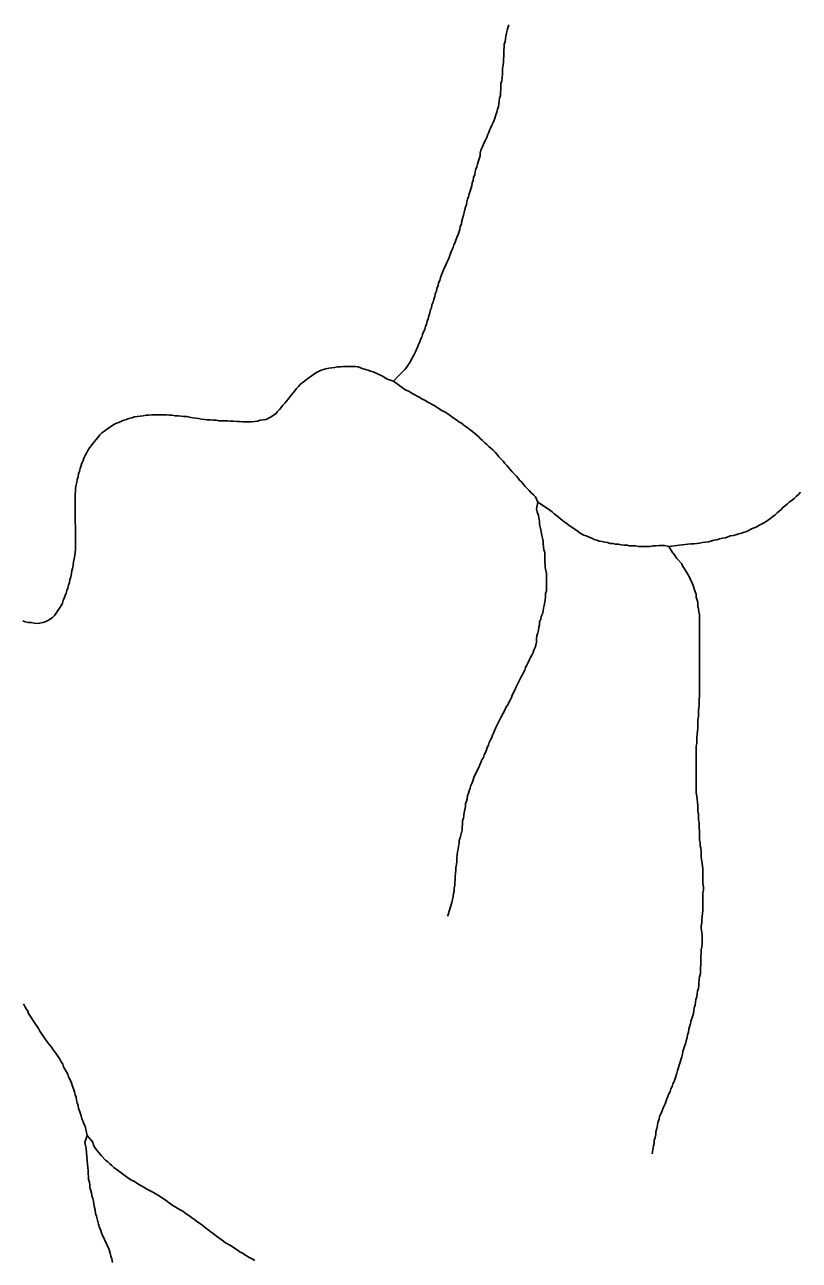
# Model space of a CAD drawing. Extents: x 652.3 to 678, y 7316.9 to 7344.9.
# Drawn here: x 663.751 to 665.23, y 7330.429 to 7332.79 of the extents above; entities that cross this region are included whole.
import ezdxf

# ---------------------------------------------------------------- set-up
doc = ezdxf.new("R2010")
doc.units = 0
doc.header["$LTSCALE"] = 0.032
doc.layers.add('7', color=7, linetype='Continuous', lineweight=25)

msp = doc.modelspace()

# ---------------------------------------------------------------- linework, layer by layer
at = {"layer": '7'}
for points in [[(664.6751, 7332.7903), (664.6731, 7332.7822), (664.6723, 7332.779), (664.6707, 7332.7743), (664.6699, 7332.7687), (664.6691, 7332.7631), (664.6683, 7332.7576), (664.6667, 7332.7528), (664.6667, 7332.7472), (664.6659, 7332.7417), (664.6659, 7332.7305), (664.6651, 7332.7241), (664.6651, 7332.7186), (664.6643, 7332.713), (664.6635, 7332.7066), (664.6635, 7332.6955), (664.6619, 7332.6828), (664.6603, 7332.678), (664.6603, 7332.6669), (664.6595, 7332.6605), (664.6595, 7332.6549)], [(664.6595, 7332.6549), (664.6579, 7332.6501), (664.6571, 7332.6446), (664.6564, 7332.639), (664.6556, 7332.6334), (664.654, 7332.6287), (664.6524, 7332.6231), (664.6508, 7332.6183), (664.6492, 7332.6135), (664.6476, 7332.608), (664.6452, 7332.6032), (664.6428, 7332.5984), (664.6412, 7332.5937), (664.6388, 7332.5889), (664.6373, 7332.5841), (664.6349, 7332.5793), (664.6333, 7332.5746), (664.6309, 7332.5698), (664.6285, 7332.565), (664.6261, 7332.5602), (664.6245, 7332.5555), (664.6221, 7332.5507), (664.6205, 7332.5451), (664.6205, 7332.5395), (664.6174, 7332.53), (664.6158, 7332.5236), (664.6142, 7332.5189), (664.6126, 7332.5141), (664.611, 7332.5093), (664.6102, 7332.5037), (664.6078, 7332.4982), (664.607, 7332.4926), (664.6054, 7332.4878), (664.6046, 7332.4823), (664.603, 7332.4767), (664.6015, 7332.4719), (664.5999, 7332.4671), (664.5983, 7332.4616), (664.5967, 7332.4568), (664.5951, 7332.452), (664.5943, 7332.4465), (664.5927, 7332.4417), (664.5911, 7332.4369), (664.5903, 7332.4313), (664.5887, 7332.4266), (664.5871, 7332.4202), (664.5855, 7332.4154), (664.5847, 7332.4098), (664.5824, 7332.4043), (664.5816, 7332.3987), (664.5784, 7332.3892), (664.576, 7332.3836), (664.5744, 7332.3788), (664.5728, 7332.374), (664.5704, 7332.3693), (664.5688, 7332.3645), (664.5664, 7332.3597), (664.5648, 7332.3549), (664.5617, 7332.3454), (664.5593, 7332.3406), (664.5569, 7332.3359), (664.5553, 7332.3311), (664.5505, 7332.3215), (664.5489, 7332.3168), (664.5465, 7332.312), (664.545, 7332.3072), (664.5434, 7332.3016), (664.541, 7332.2969), (664.5402, 7332.2913), (664.5378, 7332.2865), (664.537, 7332.2809), (664.5346, 7332.2762), (664.5338, 7332.2706), (664.5322, 7332.2658), (664.5306, 7332.2603), (664.5282, 7332.2547), (664.5275, 7332.2491), (664.5251, 7332.2443), (664.5243, 7332.2388), (664.5227, 7332.234), (664.5211, 7332.2284), (664.5195, 7332.2237), (664.5179, 7332.2181), (664.5163, 7332.2133), (664.5147, 7332.2077), (664.5123, 7332.203), (664.5107, 7332.1982), (664.5092, 7332.1934), (664.5068, 7332.1886), (664.5052, 7332.1839), (664.5028, 7332.1791), (664.5012, 7332.1743), (664.4988, 7332.1696), (664.4972, 7332.1648), (664.4948, 7332.16), (664.4908, 7332.1528), (664.4861, 7332.1449), (664.4797, 7332.1353), (664.4765, 7332.1314), (664.4646, 7332.1194), (664.455, 7332.1091)], [(664.455, 7332.1091), (664.4447, 7332.1123), (664.4399, 7332.1146), (664.4352, 7332.1178), (664.4304, 7332.1202), (664.4256, 7332.1226), (664.4208, 7332.125), (664.4161, 7332.1266), (664.4113, 7332.1282), (664.4065, 7332.1298), (664.4017, 7332.1314), (664.397, 7332.1329), (664.3922, 7332.1345), (664.3874, 7332.1361), (664.3818, 7332.1369), (664.3763, 7332.1369), (664.3707, 7332.1369), (664.3651, 7332.1369), (664.3596, 7332.1369), (664.354, 7332.1361), (664.3484, 7332.1361), (664.3429, 7332.1353), (664.3373, 7332.1345), (664.3317, 7332.1337), (664.3261, 7332.1329), (664.3214, 7332.1314), (664.3166, 7332.1298), (664.3118, 7332.1274), (664.307, 7332.125), (664.3023, 7332.1218), (664.2975, 7332.1186), (664.2935, 7332.1154), (664.2887, 7332.1123), (664.2848, 7332.1091), (664.2808, 7332.1059), (664.2768, 7332.1027), (664.2736, 7332.0987), (664.2696, 7332.0948), (664.2665, 7332.0908), (664.2633, 7332.0868), (664.2601, 7332.0828), (664.2569, 7332.0788), (664.2537, 7332.0749), (664.2506, 7332.0709), (664.2474, 7332.0669), (664.2434, 7332.0629), (664.2402, 7332.059), (664.237, 7332.055), (664.2338, 7332.051), (664.2307, 7332.047), (664.2259, 7332.0438), (664.2211, 7332.0406), (664.2163, 7332.0383), (664.2116, 7332.0359), (664.206, 7332.0351), (664.2004, 7332.0343), (664.1956, 7332.0327), (664.1901, 7332.0319), (664.1837, 7332.0311), (664.1781, 7332.0311), (664.1726, 7332.0311), (664.167, 7332.0311), (664.1614, 7332.0319), (664.1559, 7332.0319), (664.1495, 7332.0327), (664.1439, 7332.0327), (664.1384, 7332.0335), (664.1328, 7332.0335), (664.1272, 7332.0335), (664.1217, 7332.0335), (664.1161, 7332.0343), (664.1105, 7332.0343), (664.1049, 7332.0351), (664.0994, 7332.0351), (664.0938, 7332.0359)], [(664.5975, 7332.0192), (664.5927, 7332.0223), (664.5887, 7332.0255), (664.5847, 7332.0287), (664.58, 7332.0311), (664.576, 7332.0343), (664.5712, 7332.0375), (664.5664, 7332.0406), (664.5625, 7332.0438), (664.5577, 7332.047), (664.5529, 7332.0502), (664.5481, 7332.0526), (664.5434, 7332.0558), (664.5386, 7332.059), (664.5338, 7332.0621), (664.529, 7332.0645), (664.5243, 7332.0669), (664.5195, 7332.0693), (664.5147, 7332.0725), (664.5099, 7332.0749), (664.5052, 7332.078), (664.5004, 7332.0804), (664.4956, 7332.0828), (664.4908, 7332.0852), (664.4861, 7332.0884), (664.4765, 7332.0932), (664.455, 7332.1091)], [(664.0938, 7332.0359), (664.0882, 7332.0367), (664.0827, 7332.0375), (664.0771, 7332.0383), (664.0715, 7332.0391), (664.0652, 7332.0399), (664.0604, 7332.0414), (664.0548, 7332.0414), (664.0492, 7332.0422), (664.0437, 7332.043), (664.0381, 7332.043), (664.0325, 7332.0438), (664.027, 7332.0438), (664.0214, 7332.0446), (664.0158, 7332.0446), (664.0103, 7332.0446), (664.0047, 7332.0446), (663.9991, 7332.0446), (663.9935, 7332.0446), (663.988, 7332.0438), (663.9824, 7332.0438), (663.9768, 7332.043), (663.9713, 7332.0422), (663.9657, 7332.0414), (663.9601, 7332.0406), (663.9554, 7332.0391), (663.9498, 7332.0375), (663.945, 7332.0359), (663.9402, 7332.0343), (663.9355, 7332.0327), (663.9307, 7332.0303), (663.9259, 7332.0287), (663.9211, 7332.0263), (663.9164, 7332.0231), (663.9116, 7332.02), (663.9068, 7332.0168), (663.9028, 7332.0136), (663.8981, 7332.0104), (663.8941, 7332.0064), (663.8909, 7332.0017), (663.8869, 7331.9977), (663.8837, 7331.9937), (663.8806, 7331.9897), (663.8774, 7331.9857), (663.8742, 7331.9818), (663.871, 7331.9762), (663.8686, 7331.9714), (663.8662, 7331.9667), (663.8638, 7331.9619), (663.8623, 7331.9571), (663.8599, 7331.9523), (663.8583, 7331.9476), (663.8567, 7331.942), (663.8551, 7331.9372), (663.8535, 7331.9316), (663.8527, 7331.9261), (663.8511, 7331.9213), (663.8503, 7331.9157), (663.8487, 7331.911), (663.8479, 7331.9046), (663.8479, 7331.899), (663.8471, 7331.8934), (663.8471, 7331.8879), (663.8471, 7331.8823), (663.8471, 7331.8767), (663.8471, 7331.8712), (663.8471, 7331.8656), (663.8471, 7331.86), (663.8471, 7331.8489), (663.8471, 7331.8433), (663.8471, 7331.8377), (663.8479, 7331.8322), (663.8479, 7331.8266), (663.8479, 7331.821), (663.8479, 7331.8155), (663.8479, 7331.8099), (663.8479, 7331.8043), (663.8479, 7331.7988), (663.8479, 7331.7932), (663.8479, 7331.7876), (663.8471, 7331.7821), (663.8463, 7331.7765), (663.8448, 7331.7693), (663.844, 7331.7638), (663.8432, 7331.7582), (663.8424, 7331.7526), (663.8408, 7331.747), (663.84, 7331.7415), (663.8384, 7331.7351), (663.8368, 7331.7295), (663.836, 7331.724), (663.8344, 7331.7192), (663.8328, 7331.7136), (663.8312, 7331.7088), (663.8296, 7331.7041), (663.828, 7331.6993), (663.8257, 7331.6945), (663.8241, 7331.6898), (663.8225, 7331.685), (663.8201, 7331.6802), (663.8169, 7331.6754)], [(664.7311, 7331.8775), (664.7264, 7331.8879), (664.7224, 7331.8919), (664.7184, 7331.8958), (664.7144, 7331.8998), (664.7105, 7331.9038), (664.7065, 7331.9078), (664.7033, 7331.9117), (664.7001, 7331.9157), (664.6961, 7331.9197), (664.693, 7331.9237), (664.6898, 7331.9277), (664.6858, 7331.9316), (664.6818, 7331.9356), (664.6786, 7331.9396), (664.6754, 7331.9436), (664.6715, 7331.9476), (664.6675, 7331.9515), (664.6643, 7331.9563), (664.6603, 7331.9603), (664.6564, 7331.9643), (664.6532, 7331.969), (664.6492, 7331.973), (664.6452, 7331.977), (664.6412, 7331.981), (664.6373, 7331.9842), (664.6333, 7331.9881), (664.6293, 7331.9913), (664.6253, 7331.9953), (664.6213, 7331.9985), (664.6182, 7332.0025), (664.6142, 7332.0056), (664.6102, 7332.0088), (664.6062, 7332.0128), (664.6015, 7332.016), (664.5975, 7332.0192)], [(665.2324, 7331.8966), (665.2285, 7331.8927), (665.2245, 7331.8887), (665.2205, 7331.8847), (665.2165, 7331.8815), (665.2117, 7331.8783), (665.2078, 7331.8744), (665.2038, 7331.8712), (665.1998, 7331.868), (665.1958, 7331.864), (665.1919, 7331.8608), (665.1879, 7331.8576), (665.1839, 7331.8537), (665.1799, 7331.8505), (665.1759, 7331.8473), (665.1712, 7331.8441), (665.1672, 7331.8409), (665.1624, 7331.8385), (665.1584, 7331.8354), (665.1537, 7331.8338), (665.1489, 7331.8306), (665.1441, 7331.829), (665.1393, 7331.8266), (665.1346, 7331.8242), (665.1298, 7331.8218), (665.125, 7331.8202), (665.1202, 7331.8187), (665.1147, 7331.8171)], [(664.7375, 7331.6595), (664.7399, 7331.6643), (664.7407, 7331.6699), (664.7415, 7331.6754), (664.7431, 7331.6802), (664.7447, 7331.6913), (664.7455, 7331.6977), (664.7455, 7331.7033), (664.7471, 7331.7081), (664.7471, 7331.7415), (664.7463, 7331.747), (664.7447, 7331.7526), (664.7447, 7331.7582), (664.7439, 7331.7638), (664.7439, 7331.7813), (664.7423, 7331.7868), (664.7415, 7331.7924), (664.7407, 7331.798), (664.7407, 7331.8035), (664.7399, 7331.8091), (664.7383, 7331.8139), (664.7367, 7331.825), (664.7351, 7331.8298), (664.7343, 7331.8354), (664.7343, 7331.8409), (664.7319, 7331.8521), (664.7296, 7331.8592), (664.728, 7331.8648), (664.7311, 7331.8775)], [(664.981, 7331.7932), (664.973, 7331.7948), (664.9627, 7331.7948), (664.9563, 7331.794), (664.9508, 7331.794), (664.9452, 7331.7932), (664.9396, 7331.7932), (664.934, 7331.7932), (664.9285, 7331.7932), (664.9229, 7331.7932), (664.9173, 7331.794), (664.9118, 7331.794), (664.9062, 7331.794), (664.9014, 7331.7956), (664.8959, 7331.7956), (664.8903, 7331.7964), (664.8847, 7331.7972), (664.8791, 7331.7972), (664.8744, 7331.7988), (664.8688, 7331.7988), (664.864, 7331.8004), (664.8585, 7331.8011), (664.8537, 7331.8027), (664.8481, 7331.8035), (664.8433, 7331.8051), (664.8386, 7331.8067), (664.8338, 7331.8091), (664.829, 7331.8107), (664.8234, 7331.8131), (664.8187, 7331.8147), (664.8139, 7331.8171), (664.8091, 7331.8202), (664.8051, 7331.8234), (664.8004, 7331.8266), (664.7956, 7331.8298), (664.7908, 7331.833), (664.7868, 7331.8362), (664.7821, 7331.8393), (664.7781, 7331.8425), (664.7741, 7331.8457), (664.7701, 7331.8489), (664.7662, 7331.8521), (664.7622, 7331.8553), (664.7582, 7331.8592), (664.7494, 7331.8656), (664.7311, 7331.8775)], [(665.1147, 7331.8171), (665.1091, 7331.8155), (665.1043, 7331.8139), (665.0988, 7331.8131), (665.094, 7331.8115), (665.0892, 7331.8099), (665.0836, 7331.8091), (665.0781, 7331.8075), (665.0725, 7331.8059), (665.0669, 7331.8051), (665.0614, 7331.8035), (665.0566, 7331.8019), (665.051, 7331.8011), (665.0454, 7331.8004), (665.0399, 7331.7996), (665.0343, 7331.7988), (665.0287, 7331.798), (665.0232, 7331.798), (665.0176, 7331.7972), (665.0065, 7331.7964), (664.981, 7331.7932)], [(665.0335, 7331.4113), (665.0343, 7331.4168), (665.0343, 7331.428), (665.0351, 7331.4343), (665.0359, 7331.4399), (665.0367, 7331.4455), (665.0367, 7331.4622), (665.0375, 7331.4678), (665.0375, 7331.4789), (665.0383, 7331.4845), (665.0391, 7331.49), (665.0391, 7331.5012), (665.0399, 7331.5067), (665.0399, 7331.6627), (665.0383, 7331.6683), (665.0375, 7331.6738), (665.0367, 7331.6794), (665.0367, 7331.6858), (665.0351, 7331.6905), (665.0335, 7331.6961), (665.0335, 7331.7017), (665.0311, 7331.7065), (665.0295, 7331.712), (665.0279, 7331.7168), (665.0263, 7331.7216), (665.0216, 7331.7311), (665.02, 7331.7359), (665.0168, 7331.7407), (665.0144, 7331.7454), (665.0112, 7331.7502), (665.008, 7331.755), (665.0057, 7331.7598), (664.9961, 7331.7701), (664.9921, 7331.7773), (664.9882, 7331.7813), (664.981, 7331.7932)], [(663.8169, 7331.6754), (663.8137, 7331.6707), (663.8105, 7331.6659), (663.8074, 7331.6611), (663.8034, 7331.6571), (663.7994, 7331.6539), (663.7946, 7331.6516), (663.7898, 7331.6492), (663.7851, 7331.6476), (663.7795, 7331.6468), (663.7739, 7331.646), (663.7684, 7331.6468), (663.7628, 7331.6476), (663.7572, 7331.6476), (663.7517, 7331.6492), (663.7469, 7331.6508)], [(664.5588, 7331.0862), (664.559, 7331.087), (664.5617, 7331.0962), (664.5664, 7331.1129), (664.568, 7331.1184), (664.5688, 7331.124), (664.5696, 7331.1296), (664.5712, 7331.1344), (664.5712, 7331.1399), (664.572, 7331.1455), (664.572, 7331.1511), (664.5728, 7331.1566), (664.5728, 7331.1622), (664.5736, 7331.1686), (664.5744, 7331.1741), (664.5744, 7331.1797), (664.5752, 7331.1853), (664.576, 7331.1917), (664.576, 7331.1972), (664.5768, 7331.2036), (664.5776, 7331.2092), (664.5784, 7331.2147), (664.5792, 7331.2203), (664.5808, 7331.2251), (664.5808, 7331.2314), (664.5824, 7331.2362), (664.5839, 7331.241), (664.5847, 7331.2466), (664.5863, 7331.2513), (664.5863, 7331.2569), (664.5871, 7331.2625), (664.5871, 7331.2688), (664.5887, 7331.2736), (664.5895, 7331.2792), (664.5903, 7331.2847), (664.5911, 7331.2903), (664.5927, 7331.2959), (664.5927, 7331.3015), (664.5943, 7331.3062), (664.5959, 7331.311), (664.5967, 7331.3166), (664.5983, 7331.3213), (664.5999, 7331.3261), (664.6015, 7331.3309), (664.603, 7331.3365), (664.6054, 7331.3412), (664.607, 7331.3468), (664.6086, 7331.3516), (664.6158, 7331.3659), (664.6182, 7331.3707), (664.6198, 7331.3755), (664.6221, 7331.3802), (664.6237, 7331.385), (664.6269, 7331.3898), (664.6285, 7331.3946), (664.6309, 7331.3993), (664.6325, 7331.4041), (664.6341, 7331.4089), (664.6365, 7331.4136), (664.6381, 7331.4184), (664.6404, 7331.4232), (664.6428, 7331.428), (664.6444, 7331.4327), (664.6468, 7331.4375), (664.6484, 7331.4423), (664.6508, 7331.4471), (664.6579, 7331.4614), (664.6603, 7331.4662), (664.6675, 7331.4805), (664.6699, 7331.4853), (664.6731, 7331.49), (664.6778, 7331.4996), (664.6802, 7331.5044), (664.6818, 7331.5091), (664.6866, 7331.5187), (664.689, 7331.5235), (664.6961, 7331.5378), (664.6985, 7331.5425), (664.7009, 7331.5473), (664.7033, 7331.5521), (664.7057, 7331.5569), (664.7073, 7331.5616), (664.7097, 7331.5664), (664.7121, 7331.5712), (664.7144, 7331.576), (664.7168, 7331.5807), (664.7192, 7331.5855), (664.7216, 7331.5903), (664.7232, 7331.5951), (664.7256, 7331.5998), (664.7272, 7331.6046), (664.728, 7331.6102), (664.728, 7331.6165), (664.7288, 7331.6221), (664.7311, 7331.6277), (664.7319, 7331.6333), (664.7327, 7331.6388), (664.7343, 7331.6436), (664.7343, 7331.6492), (664.7367, 7331.6539), (664.7375, 7331.6595)], [(664.9494, 7330.6323), (664.95, 7330.6363), (664.9516, 7330.6474), (664.9531, 7330.6522), (664.9531, 7330.6577), (664.9547, 7330.6633), (664.9563, 7330.6689), (664.9563, 7330.6745), (664.9579, 7330.6808), (664.9595, 7330.6864), (664.9603, 7330.692), (664.9627, 7330.6983), (664.9635, 7330.7039), (664.9659, 7330.7087), (664.9675, 7330.7134), (664.9699, 7330.7182), (664.9714, 7330.723), (664.9738, 7330.7278), (664.977, 7330.7373), (664.9794, 7330.7421), (664.981, 7330.7469), (664.9834, 7330.7516), (664.985, 7330.7564), (664.9874, 7330.7612), (664.989, 7330.766), (664.9913, 7330.7707), (664.9945, 7330.7803), (664.9961, 7330.7866), (664.9977, 7330.7914), (664.9993, 7330.797), (665.0009, 7330.8018), (665.0025, 7330.8073), (665.0041, 7330.8121), (665.0057, 7330.8177), (665.0073, 7330.8225), (665.008, 7330.828), (665.0112, 7330.8376), (665.0128, 7330.8423), (665.0144, 7330.8479), (665.016, 7330.8543), (665.0168, 7330.8598), (665.0184, 7330.8646), (665.0192, 7330.8702), (665.0208, 7330.875), (665.0224, 7330.8805), (665.0232, 7330.8861), (665.0248, 7330.8909), (665.0279, 7330.9004), (665.0287, 7330.906), (665.0295, 7330.9116), (665.0311, 7330.9163), (665.0319, 7330.9219), (665.0327, 7330.9275), (665.0343, 7330.9323), (665.0351, 7330.9378), (665.0359, 7330.9434), (665.0375, 7330.9482), (665.0383, 7330.9537), (665.0383, 7330.9593), (665.0391, 7330.9649), (665.0399, 7330.9704), (665.0415, 7330.9768), (665.0415, 7330.988), (665.0423, 7330.9935), (665.0423, 7331.0102), (665.0431, 7331.0166), (665.0431, 7331.0222), (665.0439, 7331.0277), (665.0446, 7331.0341), (665.0446, 7331.0516), (665.0431, 7331.0627), (665.0431, 7331.0683), (665.0439, 7331.0739), (665.0439, 7331.0795), (665.0446, 7331.0858), (665.0462, 7331.097), (665.0462, 7331.1312), (665.047, 7331.1367), (665.047, 7331.1423), (665.0462, 7331.1487), (665.0462, 7331.1765), (665.0454, 7331.1821), (665.0446, 7331.1877), (665.0431, 7331.1988), (665.0431, 7331.2107), (665.0423, 7331.2163), (665.0407, 7331.2211), (665.0407, 7331.2267), (665.0399, 7331.2322), (665.0399, 7331.2489), (665.0391, 7331.2545), (665.0391, 7331.2656), (665.0375, 7331.2704), (665.0375, 7331.2816), (665.0367, 7331.2871), (665.0367, 7331.2983), (665.0359, 7331.3038), (665.0351, 7331.3102), (665.0343, 7331.3158), (665.0335, 7331.3221), (665.0335, 7331.4113)], [(663.7485, 7330.9187), (663.7509, 7330.914), (663.7532, 7330.9092), (663.7564, 7330.9052), (663.758, 7330.9004), (663.7644, 7330.8909), (663.7676, 7330.8861), (663.7771, 7330.8718), (663.7795, 7330.867), (663.7891, 7330.8527), (663.7922, 7330.8479), (663.7954, 7330.8439), (663.7986, 7330.84), (663.8018, 7330.836), (663.805, 7330.8312), (663.8081, 7330.8272), (663.8113, 7330.8225), (663.8177, 7330.8129), (663.8201, 7330.8081), (663.8233, 7330.8034), (663.8249, 7330.7986), (663.8272, 7330.7938), (663.8304, 7330.789), (663.8328, 7330.7843), (663.8344, 7330.7795), (663.8392, 7330.7699), (663.8408, 7330.7652), (663.8455, 7330.7508), (663.8471, 7330.7453), (663.8487, 7330.7405), (663.8495, 7330.7349), (663.8511, 7330.7294), (663.8527, 7330.7246), (663.8535, 7330.719), (663.8551, 7330.7142), (663.8583, 7330.7047), (663.8599, 7330.6991), (663.8623, 7330.6943), (663.8638, 7330.6896), (663.8662, 7330.6848), (663.8702, 7330.6673)], [(663.8702, 7330.6673), (663.8654, 7330.6538), (663.8678, 7330.6426), (663.8702, 7330.6188), (663.871, 7330.606), (663.8718, 7330.6005), (663.8718, 7330.5949), (663.8726, 7330.5885), (663.8726, 7330.5829), (663.8742, 7330.5782), (663.875, 7330.5726), (663.875, 7330.567), (663.8766, 7330.5623), (663.8782, 7330.5575), (663.879, 7330.5519), (663.8806, 7330.5471), (663.8821, 7330.5416), (663.8829, 7330.536), (663.8837, 7330.5296), (663.8853, 7330.5249), (663.8861, 7330.5185), (663.8877, 7330.5129), (663.8893, 7330.5082), (663.8901, 7330.5026), (663.8917, 7330.4978), (663.8933, 7330.4914)], [(663.8702, 7330.6673), (663.8806, 7330.6546), (663.8821, 7330.649), (663.8845, 7330.6442), (663.8877, 7330.6402), (663.8909, 7330.6363), (663.8973, 7330.6283), (663.9052, 7330.6203), (663.9092, 7330.6172), (663.9132, 7330.6132), (663.9172, 7330.61), (663.9211, 7330.606), (663.9251, 7330.6028), (663.9299, 7330.5997), (663.9371, 7330.5941), (663.945, 7330.5885), (663.9498, 7330.5853), (663.9546, 7330.5822), (663.9593, 7330.5798), (663.9641, 7330.5766), (663.9689, 7330.5734), (663.9784, 7330.5686), (663.9824, 7330.5654), (663.9967, 7330.5583), (664.0015, 7330.5551), (664.0063, 7330.5527), (664.011, 7330.5495), (664.0158, 7330.5463), (664.0206, 7330.5432), (664.0246, 7330.54), (664.0294, 7330.5368), (664.0333, 7330.5336), (664.0381, 7330.5312), (664.0429, 7330.528), (664.0477, 7330.5249), (664.0524, 7330.5225), (664.0564, 7330.5193), (664.0612, 7330.5161), (664.066, 7330.5129), (664.0699, 7330.5097), (664.0747, 7330.5066), (664.0787, 7330.5034), (664.0835, 7330.5002), (664.0882, 7330.497), (664.0922, 7330.4938), (664.0962, 7330.4906), (664.1002, 7330.4875), (664.1041, 7330.4843), (664.1089, 7330.4811), (664.1129, 7330.4779), (664.1169, 7330.4747)], [(663.8933, 7330.4914), (663.8957, 7330.4859), (663.8973, 7330.4811), (663.8989, 7330.4763), (663.902, 7330.4716), (663.9036, 7330.4668), (663.906, 7330.462), (663.9084, 7330.4572), (663.9108, 7330.4525), (663.9124, 7330.4469), (663.914, 7330.4421), (663.9148, 7330.4365), (663.9172, 7330.4318), (663.918, 7330.4246)], [(664.1169, 7330.4747), (664.1217, 7330.4716), (664.1256, 7330.4684), (664.1304, 7330.4652), (664.1344, 7330.462), (664.1439, 7330.4572), (664.1487, 7330.454), (664.1535, 7330.4509), (664.1583, 7330.4477), (664.1622, 7330.4445), (664.167, 7330.4421), (664.171, 7330.4389), (664.1758, 7330.4365), (664.1805, 7330.4334), (664.1853, 7330.4318), (664.1901, 7330.4286)]]:
    msp.add_lwpolyline(points, dxfattribs=at)

doc.saveas('drawing.dxf')
